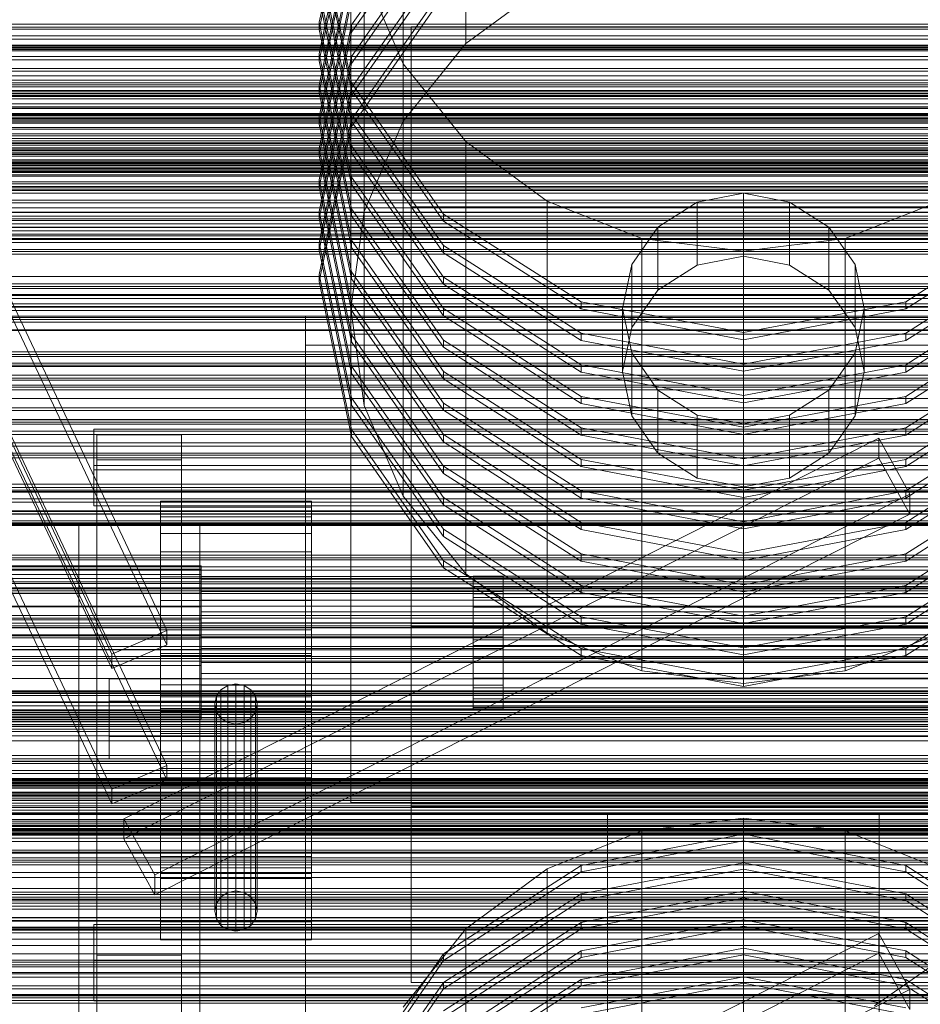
# Model space of a CAD drawing. Header units: millimetres. Extents: x -1970 to 61924, y -58230 to 6847.
# Tile 320 of 656: x 390 to 689, y -32870 to -32544. Entities that reach past the tile are written whole.
import ezdxf

# ---------------------------------------------------------------- set-up
doc = ezdxf.new("R2010")
doc.units = ezdxf.units.MM
for name, color, linetype, lineweight in [('frontal_C01', 7, 'Continuous', 0), ('frontal_C02', 7, 'Continuous', 0), ('frontal_C03', 7, 'Continuous', 0), ('frontal_C03-dry', 7, 'Continuous', 0), ('frontal_tolva', 7, 'Continuous', 0)]:
    doc.layers.add(name, color=color, linetype=linetype, lineweight=lineweight)

msp = doc.modelspace()

# ---------------------------------------------------------------- linework, layer by layer
at = {"layer": 'frontal_C01'}
for p, q in [((585, -32839.223), (585, -32806.87)), ((585, -32806.87), (675, -32806.87)), ((585, -32859.833), (585, -32806.87)), ((675, -32806.87), (675, -32839.223)), ((675, -32806.87), (675, -32859.833)), ((630, -32808.067), (596.354, -32812.332)), ((663.646, -32812.332), (630, -32808.067)), ((630, -32937.482), (630, -32808.067)), ((596.354, -32812.332), (565, -32824.838)), ((596.354, -32941.748), (596.354, -32812.332)), ((695, -32824.838), (663.646, -32812.332)), ((663.646, -32941.748), (663.646, -32812.332)), ((630, -32813.42), (576.271, -32823.711)), ((576.271, -32825.868), (630, -32815.577)), ((683.729, -32823.711), (630, -32813.42)), ((630, -32815.577), (630, -32813.42)), ((630, -32815.577), (683.729, -32825.868)), ((630, -32822.856), (576.271, -32833.148)), ((683.729, -32833.148), (630, -32822.856)), ((630, -32825.013), (630, -32822.856)), ((576.271, -32823.711), (530.722, -32853.019)), ((530.722, -32855.176), (576.271, -32825.868)), ((565, -32824.838), (538.076, -32844.733)), ((565, -32954.254), (565, -32824.838)), ((576.271, -32825.868), (576.271, -32823.711)), ((576.271, -32835.305), (630, -32825.013)), ((630, -32825.013), (683.729, -32835.305)), ((729.278, -32853.019), (683.729, -32823.711)), ((683.729, -32825.868), (683.729, -32823.711)), ((683.729, -32825.868), (729.278, -32855.176)), ((630, -32832.293), (576.271, -32842.584)), ((683.729, -32842.584), (630, -32832.293)), ((630, -32834.45), (630, -32832.293)), ((576.271, -32833.148), (530.722, -32862.456)), ((530.722, -32864.613), (576.271, -32835.305)), ((576.271, -32835.305), (576.271, -32833.148)), ((576.271, -32844.741), (630, -32834.45)), ((630, -32834.45), (683.729, -32844.741)), ((729.278, -32862.456), (683.729, -32833.148)), ((683.729, -32835.305), (683.729, -32833.148)), ((683.729, -32835.305), (729.278, -32864.613)), ((675, -32839.223), (585, -32839.223)), ((585, -32839.223), (585, -32892.187)), ((675, -32892.187), (675, -32839.223)), ((576.271, -32842.584), (530.722, -32871.892)), ((630, -32841.729), (576.271, -32852.021)), ((576.271, -32844.741), (576.271, -32842.584)), ((683.729, -32852.021), (630, -32841.729)), ((630, -32843.886), (630, -32841.729)), ((729.278, -32871.892), (683.729, -32842.584)), ((683.729, -32844.741), (683.729, -32842.584)), ((538.076, -32844.733), (517.417, -32870.66)), ((530.722, -32874.049), (576.271, -32844.741)), ((538.076, -32974.148), (538.076, -32844.733)), ((576.271, -32854.178), (630, -32843.886)), ((630, -32843.886), (683.729, -32854.178)), ((683.729, -32844.741), (729.278, -32874.049)), ((576.271, -32852.021), (530.722, -32881.329)), ((630, -32851.166), (576.271, -32861.458)), ((576.271, -32854.178), (576.271, -32852.021)), ((683.729, -32861.458), (630, -32851.166)), ((630, -32853.323), (630, -32851.166)), ((729.278, -32881.329), (683.729, -32852.021)), ((683.729, -32854.178), (683.729, -32852.021)), ((530.722, -32853.019), (500.287, -32896.881)), ((500.287, -32899.038), (530.722, -32855.176)), ((530.722, -32855.176), (530.722, -32853.019)), ((530.722, -32883.486), (576.271, -32854.178)), ((576.271, -32863.614), (630, -32853.323)), ((630, -32853.323), (683.729, -32863.614)), ((683.729, -32854.178), (729.278, -32883.486)), ((576.271, -32861.458), (530.722, -32890.765)), ((630, -32860.603), (576.271, -32870.894)), ((576.271, -32863.614), (576.271, -32861.458)), ((675, -32859.833), (585, -32859.833)), ((585, -32859.833), (585, -32892.187)), ((683.729, -32870.894), (630, -32860.603)), ((630, -32862.759), (630, -32860.603)), ((675, -32892.187), (675, -32859.833)), ((729.278, -32890.765), (683.729, -32861.458)), ((683.729, -32863.614), (683.729, -32861.458)), ((530.722, -32862.456), (500.287, -32906.318)), ((500.287, -32908.475), (530.722, -32864.613)), ((530.722, -32864.613), (530.722, -32862.456)), ((530.722, -32892.922), (576.271, -32863.614)), ((576.271, -32873.051), (630, -32862.759)), ((630, -32862.759), (683.729, -32873.051)), ((683.729, -32863.614), (729.278, -32892.922))]:
    msp.add_line(p, q, dxfattribs=at)
at = {"layer": 'frontal_C02'}
for p, q in [((538.076, -32551.681), (538.076, -32408.616)), ((517.417, -32577.381), (517.417, -32434.316)), ((299.114, -32450.056), (439.114, -32745.966)), ((439.114, -32750.735), (299.114, -32454.825)), ((420.886, -32753.824), (280.886, -32457.913)), ((420.886, -32758.593), (280.886, -32462.682)), ((504.43, -32607.309), (504.43, -32464.245)), ((500.287, -32493.359), (489.6, -32544.646)), ((299.114, -32494.763), (439.114, -32790.674)), ((489.6, -32547.031), (500.287, -32495.744)), ((500, -32639.427), (500, -32496.362)), ((439.114, -32795.443), (299.114, -32499.532)), ((420.886, -32798.531), (280.886, -32502.621)), ((530.722, -32502.04), (500.287, -32545.519)), ((500.287, -32503.791), (489.6, -32555.078)), ((489.6, -32557.462), (500.287, -32506.176)), ((500.287, -32547.903), (530.722, -32504.424)), ((420.886, -32803.3), (280.886, -32507.39)), ((489.6, -32513.351), (500.287, -32564.638)), ((530.722, -32512.472), (500.287, -32555.95)), ((500.287, -32514.223), (489.6, -32565.51)), ((500.287, -32567.022), (489.6, -32515.735)), ((489.6, -32567.894), (500.287, -32516.608)), ((500.287, -32558.335), (530.722, -32514.856)), ((530.722, -32522.903), (500.287, -32566.382)), ((489.6, -32523.783), (500.287, -32575.069)), ((500.287, -32524.655), (489.6, -32575.942)), ((500.287, -32577.454), (489.6, -32526.167)), ((500.287, -32568.767), (530.722, -32525.288)), ((489.6, -32578.326), (500.287, -32527.039)), ((504.43, -32528.479), (517.417, -32558.408)), ((504.43, -32671.544), (504.43, -32528.479)), ((538.076, -32551.681), (565, -32531.96)), ((489.6, -32534.214), (500.287, -32585.501)), ((500.287, -32535.087), (489.6, -32586.373)), ((530.722, -32533.335), (500.287, -32576.814)), ((500.287, -32579.198), (530.722, -32535.72)), ((500.287, -32587.886), (489.6, -32536.599)), ((489.6, -32588.758), (500.287, -32537.471)), ((489.6, -32544.646), (500.287, -32595.933)), ((489.6, -32547.031), (489.6, -32544.646)), ((500.287, -32545.519), (489.6, -32596.805)), ((500.287, -32547.903), (500.287, -32545.519)), ((520, -32605.725), (520, -32546.115)), ((520, -32546.115), (740, -32546.115)), ((520, -32744.661), (520, -32546.115)), ((500.287, -32598.317), (489.6, -32547.031)), ((489.6, -32599.19), (500.287, -32547.903)), ((517.417, -32577.381), (538.076, -32551.681)), ((489.6, -32555.078), (500.287, -32606.365)), ((489.6, -32557.462), (489.6, -32555.078)), ((500.287, -32555.95), (489.6, -32607.237)), ((500.287, -32608.749), (489.6, -32557.462)), ((489.6, -32609.622), (500.287, -32558.335)), ((500.287, -32558.335), (500.287, -32555.95)), ((517.417, -32558.408), (538.076, -32584.108)), ((517.417, -32701.472), (517.417, -32558.408)), ((489.6, -32565.51), (500.287, -32616.797)), ((489.6, -32567.894), (489.6, -32565.51)), ((500.287, -32564.638), (530.722, -32608.116)), ((500.287, -32567.022), (500.287, -32564.638)), ((500.287, -32566.382), (489.6, -32617.669)), ((500.287, -32619.181), (489.6, -32567.894)), ((489.6, -32620.053), (500.287, -32568.767)), ((500.287, -32568.767), (500.287, -32566.382)), ((530.722, -32610.501), (500.287, -32567.022)), ((500.287, -32575.069), (530.722, -32618.548)), ((500.287, -32577.454), (500.287, -32575.069)), ((489.6, -32575.942), (500.287, -32627.228)), ((489.6, -32578.326), (489.6, -32575.942)), ((500.287, -32576.814), (489.6, -32628.101)), ((500.287, -32629.613), (489.6, -32578.326)), ((500.287, -32579.198), (500.287, -32576.814)), ((530.722, -32620.933), (500.287, -32577.454)), ((504.43, -32607.309), (517.417, -32577.381)), ((489.6, -32630.485), (500.287, -32579.198)), ((538.076, -32584.108), (565, -32603.828)), ((538.076, -32727.173), (538.076, -32584.108)), ((489.6, -32586.373), (500.287, -32637.66)), ((489.6, -32588.758), (489.6, -32586.373)), ((500.287, -32585.501), (530.722, -32628.98)), ((500.287, -32587.886), (500.287, -32585.501)), ((530.722, -32631.364), (500.287, -32587.886)), ((500.287, -32640.045), (489.6, -32588.758)), ((489.6, -32596.805), (500.287, -32648.092)), ((489.6, -32599.19), (489.6, -32596.805)), ((500.287, -32595.933), (530.722, -32639.412)), ((500.287, -32598.317), (500.287, -32595.933)), ((500.287, -32650.476), (489.6, -32599.19)), ((530.722, -32641.796), (500.287, -32598.317)), ((630, -32601.245), (614.693, -32604.151)), ((645.307, -32604.151), (630, -32601.245)), ((630, -32622.108), (630, -32601.245)), ((565, -32603.828), (596.354, -32616.225)), ((565, -32746.893), (565, -32603.828)), ((614.693, -32604.151), (601.716, -32612.428)), ((614.693, -32625.015), (614.693, -32604.151)), ((658.284, -32612.428), (645.307, -32604.151)), ((645.307, -32625.015), (645.307, -32604.151)), ((663.646, -32616.225), (695, -32603.828)), ((489.6, -32607.237), (500.287, -32658.524)), ((489.6, -32609.622), (489.6, -32607.237)), ((500, -32639.427), (504.43, -32607.309)), ((500.287, -32606.365), (530.722, -32649.844)), ((500.287, -32608.749), (500.287, -32606.365)), ((740, -32605.725), (520, -32605.725)), ((520, -32605.725), (520, -32804.271)), ((500.287, -32660.908), (489.6, -32609.622)), ((530.722, -32652.228), (500.287, -32608.749)), ((530.722, -32608.116), (576.271, -32637.168)), ((530.722, -32610.501), (530.722, -32608.116)), ((576.271, -32639.552), (530.722, -32610.501)), ((683.729, -32637.168), (729.278, -32608.116)), ((729.278, -32610.501), (683.729, -32639.552)), ((500, -32769.479), (500, -32614.492)), ((500, -32614.492), (760, -32614.492)), ((500, -32647.902), (500, -32614.492)), ((601.716, -32612.428), (593.045, -32624.815)), ((601.716, -32633.292), (601.716, -32612.428)), ((666.955, -32624.815), (658.284, -32612.428)), ((658.284, -32633.292), (658.284, -32612.428)), ((489.6, -32617.669), (500.287, -32668.956)), ((489.6, -32620.053), (489.6, -32617.669)), ((500.287, -32616.797), (530.722, -32660.275)), ((500.287, -32619.181), (500.287, -32616.797)), ((596.354, -32616.225), (630, -32620.453)), ((596.354, -32759.29), (596.354, -32616.225)), ((630, -32620.453), (663.646, -32616.225)), ((663.646, -32759.29), (663.646, -32616.225)), ((500.287, -32671.34), (489.6, -32620.053)), ((530.722, -32662.66), (500.287, -32619.181)), ((530.722, -32618.548), (576.271, -32647.6)), ((530.722, -32620.933), (530.722, -32618.548)), ((576.271, -32649.984), (530.722, -32620.933)), ((630, -32763.518), (630, -32620.453)), ((683.729, -32647.6), (729.278, -32618.548)), ((729.278, -32620.933), (683.729, -32649.984)), ((614.693, -32625.015), (630, -32622.108)), ((630, -32622.108), (645.307, -32625.015)), ((500.287, -32627.228), (530.722, -32670.707)), ((500.287, -32629.613), (500.287, -32627.228)), ((593.045, -32624.815), (590, -32639.427)), ((593.045, -32645.679), (593.045, -32624.815)), ((601.716, -32633.292), (614.693, -32625.015)), ((645.307, -32625.015), (658.284, -32633.292)), ((670, -32639.427), (666.955, -32624.815)), ((666.955, -32645.679), (666.955, -32624.815)), ((489.6, -32628.101), (500.287, -32679.387)), ((489.6, -32630.485), (489.6, -32628.101)), ((500.287, -32681.772), (489.6, -32630.485)), ((530.722, -32673.092), (500.287, -32629.613)), ((530.722, -32628.98), (576.271, -32658.032)), ((530.722, -32631.364), (530.722, -32628.98)), ((683.729, -32658.032), (729.278, -32628.98)), ((576.271, -32660.416), (530.722, -32631.364)), ((593.045, -32645.679), (601.716, -32633.292)), ((658.284, -32633.292), (666.955, -32645.679)), ((729.278, -32631.364), (683.729, -32660.416)), ((576.271, -32637.168), (630, -32647.37)), ((576.271, -32639.552), (576.271, -32637.168)), ((630, -32647.37), (683.729, -32637.168)), ((683.729, -32639.552), (683.729, -32637.168)), ((504.43, -32671.544), (500, -32639.427)), ((500.287, -32637.66), (530.722, -32681.139)), ((500.287, -32640.045), (500.287, -32637.66)), ((530.722, -32683.523), (500.287, -32640.045)), ((530.722, -32639.412), (576.271, -32668.463)), ((530.722, -32641.796), (530.722, -32639.412)), ((630, -32649.754), (576.271, -32639.552)), ((590, -32639.427), (593.045, -32654.038)), ((590, -32660.29), (590, -32639.427)), ((683.729, -32639.552), (630, -32649.754)), ((666.955, -32654.038), (670, -32639.427)), ((670, -32639.427), (670, -32660.29)), ((683.729, -32668.463), (729.278, -32639.412)), ((485, -32868.46), (485, -32641.941)), ((485, -32641.941), (775, -32641.941)), ((485, -32651.486), (485, -32641.941)), ((576.271, -32670.848), (530.722, -32641.796)), ((729.278, -32641.796), (683.729, -32670.848)), ((590, -32660.29), (593.045, -32645.679)), ((666.955, -32645.679), (670, -32660.29)), ((760, -32647.902), (500, -32647.902)), ((500, -32647.902), (500, -32802.888)), ((500.287, -32648.092), (530.722, -32691.571)), ((500.287, -32650.476), (500.287, -32648.092)), ((530.722, -32649.844), (576.271, -32678.895)), ((530.722, -32652.228), (530.722, -32649.844)), ((576.271, -32647.6), (630, -32657.801)), ((576.271, -32649.984), (576.271, -32647.6)), ((630, -32660.186), (576.271, -32649.984)), ((630, -32649.754), (630, -32647.37)), ((630, -32657.801), (683.729, -32647.6)), ((683.729, -32649.984), (630, -32660.186)), ((683.729, -32649.984), (683.729, -32647.6)), ((683.729, -32678.895), (729.278, -32649.844)), ((775, -32651.486), (485, -32651.486)), ((485, -32651.486), (485, -32878.005)), ((530.722, -32693.955), (500.287, -32650.476)), ((576.271, -32681.28), (530.722, -32652.228)), ((729.278, -32652.228), (683.729, -32681.28)), ((593.045, -32654.038), (601.716, -32666.425)), ((593.045, -32674.902), (593.045, -32654.038)), ((658.284, -32666.425), (666.955, -32654.038)), ((666.955, -32674.902), (666.955, -32654.038)), ((500.287, -32658.524), (530.722, -32702.003)), ((500.287, -32660.908), (500.287, -32658.524)), ((576.271, -32658.032), (630, -32668.233)), ((576.271, -32660.416), (576.271, -32658.032)), ((630, -32660.186), (630, -32657.801)), ((630, -32668.233), (683.729, -32658.032)), ((683.729, -32660.416), (683.729, -32658.032)), ((530.722, -32704.387), (500.287, -32660.908)), ((530.722, -32660.275), (576.271, -32689.327)), ((530.722, -32662.66), (530.722, -32660.275)), ((576.271, -32691.712), (530.722, -32662.66)), ((630, -32670.618), (576.271, -32660.416)), ((593.045, -32674.902), (590, -32660.29)), ((683.729, -32660.416), (630, -32670.618)), ((670, -32660.29), (666.955, -32674.902)), ((683.729, -32689.327), (729.278, -32660.275)), ((729.278, -32662.66), (683.729, -32691.712)), ((601.716, -32666.425), (614.693, -32674.702)), ((601.716, -32687.289), (601.716, -32666.425)), ((645.307, -32674.702), (658.284, -32666.425)), ((658.284, -32687.289), (658.284, -32666.425)), ((500.287, -32668.956), (530.722, -32712.434)), ((500.287, -32671.34), (500.287, -32668.956)), ((576.271, -32668.463), (630, -32678.665)), ((576.271, -32670.848), (576.271, -32668.463)), ((630, -32670.618), (630, -32668.233)), ((630, -32678.665), (683.729, -32668.463)), ((683.729, -32670.848), (683.729, -32668.463)), ((530.722, -32714.819), (500.287, -32671.34)), ((517.417, -32701.472), (504.43, -32671.544)), ((530.722, -32670.707), (576.271, -32699.759)), ((530.722, -32673.092), (530.722, -32670.707)), ((576.271, -32702.143), (530.722, -32673.092)), ((630, -32681.049), (576.271, -32670.848)), ((683.729, -32670.848), (630, -32681.049)), ((683.729, -32699.759), (729.278, -32670.707)), ((729.278, -32673.092), (683.729, -32702.143)), ((601.716, -32687.289), (593.045, -32674.902)), ((614.693, -32674.702), (630, -32677.609)), ((614.693, -32695.566), (614.693, -32674.702)), ((630, -32677.609), (645.307, -32674.702)), ((645.307, -32695.566), (645.307, -32674.702)), ((666.955, -32674.902), (658.284, -32687.289)), ((415, -32691.304), (415, -32679.382)), ((415, -32679.382), (760, -32679.382)), ((415, -32692.746), (415, -32679.382)), ((500.287, -32679.387), (530.722, -32722.866)), ((500.287, -32681.772), (500.287, -32679.387)), ((576.271, -32678.895), (630, -32689.097)), ((576.271, -32681.28), (576.271, -32678.895)), ((630, -32698.472), (630, -32677.609)), ((630, -32681.049), (630, -32678.665)), ((630, -32689.097), (683.729, -32678.895)), ((683.729, -32681.28), (683.729, -32678.895)), ((416, -32689.516), (416, -32681.17)), ((416, -32681.17), (444, -32681.17)), ((416, -32895.944), (416, -32681.17)), ((424.864, -32808.325), (674.864, -32682.325)), ((444, -32681.17), (444, -32689.516)), ((444, -32681.17), (444, -32895.944)), ((530.722, -32725.251), (500.287, -32681.772)), ((530.722, -32681.139), (576.271, -32710.191)), ((530.722, -32683.523), (530.722, -32681.139)), ((630, -32691.481), (576.271, -32681.28)), ((683.729, -32681.28), (630, -32691.481)), ((674.864, -32688.882), (674.864, -32682.325)), ((674.864, -32682.325), (685.136, -32700.895)), ((683.729, -32710.191), (729.278, -32681.139)), ((576.271, -32712.575), (530.722, -32683.523)), ((729.278, -32683.523), (683.729, -32712.575)), ((444, -32689.516), (416, -32689.516)), ((416, -32689.516), (416, -32904.29)), ((674.864, -32688.882), (424.864, -32814.883)), ((444, -32904.29), (444, -32689.516)), ((576.271, -32689.327), (630, -32699.529)), ((576.271, -32691.712), (576.271, -32689.327)), ((614.693, -32695.566), (601.716, -32687.289)), ((630, -32691.481), (630, -32689.097)), ((630, -32699.529), (683.729, -32689.327)), ((658.284, -32687.289), (645.307, -32695.566)), ((685.136, -32707.452), (674.864, -32688.882)), ((683.729, -32691.712), (683.729, -32689.327)), ((760, -32691.304), (415, -32691.304)), ((415, -32691.304), (415, -32704.668)), ((760, -32692.746), (415, -32692.746)), ((415, -32692.746), (415, -32704.668)), ((530.722, -32691.571), (576.271, -32720.623)), ((530.722, -32693.955), (530.722, -32691.571)), ((630, -32701.913), (576.271, -32691.712)), ((683.729, -32691.712), (630, -32701.913)), ((683.729, -32720.623), (729.278, -32691.571)), ((576.271, -32723.007), (530.722, -32693.955)), ((630, -32698.472), (614.693, -32695.566)), ((645.307, -32695.566), (630, -32698.472)), ((729.278, -32693.955), (683.729, -32723.007)), ((435.136, -32826.896), (685.136, -32700.895)), ((538.076, -32727.173), (517.417, -32701.472)), ((530.722, -32702.003), (576.271, -32731.054)), ((530.722, -32704.387), (530.722, -32702.003)), ((576.271, -32699.759), (630, -32709.96)), ((576.271, -32702.143), (576.271, -32699.759)), ((630, -32712.345), (576.271, -32702.143)), ((630, -32701.913), (630, -32699.529)), ((630, -32709.96), (683.729, -32699.759)), ((683.729, -32702.143), (630, -32712.345)), ((683.729, -32702.143), (683.729, -32699.759)), ((683.729, -32731.054), (729.278, -32702.003)), ((685.136, -32700.895), (685.136, -32707.452)), ((415, -32704.668), (760, -32704.668)), ((437, -32708.371), (437, -32703.19)), ((437, -32703.19), (437, -32705.136)), ((487, -32703.19), (437, -32703.19)), ((437, -32705.136), (437, -32713.912)), ((487, -32705.136), (437, -32705.136)), ((487, -32705.136), (487, -32703.19)), ((487, -32703.19), (487, -32708.371)), ((487, -32713.912), (487, -32705.136)), ((576.271, -32733.439), (530.722, -32704.387)), ((729.278, -32704.387), (683.729, -32733.439)), ((435.136, -32833.453), (685.136, -32707.452)), ((437, -32719.889), (437, -32708.371)), ((487, -32708.371), (437, -32708.371)), ((487, -32708.371), (487, -32719.889)), ((450, -32710.669), (410, -32710.669)), ((410, -32710.669), (410, -32748.851)), ((410, -32870.127), (410, -32710.669)), ((450, -32748.851), (450, -32710.669)), ((450, -32710.669), (450, -32870.127)), ((576.271, -32710.191), (630, -32720.392)), ((576.271, -32712.575), (576.271, -32710.191)), ((630, -32712.345), (630, -32709.96)), ((630, -32720.392), (683.729, -32710.191)), ((683.729, -32712.575), (683.729, -32710.191)), ((437, -32713.912), (437, -32728.182)), ((487, -32713.912), (437, -32713.912)), ((487, -32728.182), (487, -32713.912)), ((530.722, -32712.434), (576.271, -32741.486)), ((530.722, -32714.819), (530.722, -32712.434)), ((576.271, -32743.871), (530.722, -32714.819)), ((630, -32722.777), (576.271, -32712.575)), ((683.729, -32712.575), (630, -32722.777)), ((683.729, -32741.486), (729.278, -32712.434)), ((729.278, -32714.819), (683.729, -32743.871)), ((437, -32735.992), (437, -32719.889)), ((487, -32719.889), (437, -32719.889)), ((487, -32719.889), (487, -32735.992)), ((576.271, -32720.623), (630, -32730.824)), ((576.271, -32723.007), (576.271, -32720.623)), ((630, -32722.777), (630, -32720.392)), ((630, -32730.824), (683.729, -32720.623)), ((683.729, -32723.007), (683.729, -32720.623)), ((450.5, -32724.603), (342.5, -32724.603)), ((450.5, -32725.659), (450.5, -32724.603)), ((450.5, -32724.603), (450.5, -32727.414)), ((530.722, -32722.866), (576.271, -32751.918)), ((530.722, -32725.251), (530.722, -32722.866)), ((576.271, -32754.302), (530.722, -32725.251)), ((630, -32733.208), (576.271, -32723.007)), ((683.729, -32723.007), (630, -32733.208)), ((683.729, -32751.918), (729.278, -32722.866)), ((729.278, -32725.251), (683.729, -32754.302)), ((450.5, -32725.659), (342.5, -32725.659)), ((450.5, -32727.414), (342.5, -32727.414)), ((437, -32728.182), (437, -32745.773)), ((487, -32728.182), (437, -32728.182)), ((450.5, -32730.42), (450.5, -32725.659)), ((450.5, -32727.414), (450.5, -32733.663)), ((450.5, -32730.514), (450.5, -32728.089)), ((450.5, -32728.089), (450.5, -32729)), ((550.5, -32728.089), (450.5, -32728.089)), ((487, -32745.773), (487, -32728.182)), ((565, -32746.893), (538.076, -32727.173)), ((540.5, -32729), (540.5, -32728.018)), ((540.5, -32728.018), (540.5, -32728.535)), ((540.5, -32728.018), (815, -32728.018)), ((540.5, -32728.535), (540.5, -32730.514)), ((540.5, -32728.535), (815, -32728.535)), ((550.5, -32729), (550.5, -32728.089)), ((550.5, -32728.089), (550.5, -32730.514)), ((450.5, -32730.42), (342.5, -32730.42)), ((450.5, -32729), (450.5, -32733.108)), ((550.5, -32729), (450.5, -32729)), ((450.5, -32738.163), (450.5, -32730.42)), ((450.5, -32735.906), (450.5, -32730.514)), ((550.5, -32730.514), (450.5, -32730.514)), ((540.5, -32731.413), (540.5, -32729)), ((540.5, -32729), (815, -32729)), ((540.5, -32730.514), (540.5, -32733.821)), ((540.5, -32730.514), (815, -32730.514)), ((540.5, -32735.092), (540.5, -32731.413)), ((540.5, -32731.413), (815, -32731.413)), ((550.5, -32733.108), (550.5, -32729)), ((550.5, -32730.514), (550.5, -32735.906)), ((576.271, -32731.054), (630, -32741.256)), ((576.271, -32733.439), (576.271, -32731.054)), ((630, -32733.208), (630, -32730.824)), ((630, -32741.256), (683.729, -32731.054)), ((683.729, -32733.439), (683.729, -32731.054)), ((450.5, -32733.663), (342.5, -32733.663)), ((450.5, -32733.108), (450.5, -32739.787)), ((550.5, -32733.108), (450.5, -32733.108)), ((450.5, -32733.663), (450.5, -32742.4)), ((540.5, -32733.821), (540.5, -32738.231)), ((540.5, -32733.821), (815, -32733.821)), ((540.5, -32739.787), (540.5, -32735.092)), ((540.5, -32735.092), (815, -32735.092)), ((550.5, -32739.787), (550.5, -32733.108)), ((630, -32743.64), (576.271, -32733.439)), ((683.729, -32733.439), (630, -32743.64)), ((450.5, -32738.163), (342.5, -32738.163)), ((437, -32754.227), (437, -32735.992)), ((437, -32735.992), (487, -32735.992)), ((450.5, -32743.443), (450.5, -32735.906)), ((550.5, -32735.906), (450.5, -32735.906)), ((450.5, -32747.707), (450.5, -32738.163)), ((487, -32735.992), (487, -32754.227)), ((540.5, -32738.231), (540.5, -32743.443)), ((540.5, -32738.231), (815, -32738.231)), ((550.5, -32735.906), (550.5, -32743.443)), ((450.5, -32739.787), (450.5, -32748.022)), ((550.5, -32739.787), (450.5, -32739.787)), ((540.5, -32745.179), (540.5, -32739.787)), ((540.5, -32739.787), (815, -32739.787)), ((550.5, -32748.022), (550.5, -32739.787)), ((576.271, -32741.486), (630, -32751.688)), ((576.271, -32743.871), (576.271, -32741.486)), ((630, -32743.64), (630, -32741.256)), ((630, -32751.688), (683.729, -32741.486)), ((683.729, -32743.871), (683.729, -32741.486)), ((342.5, -32742.4), (450.5, -32742.4)), ((450.5, -32742.4), (450.5, -32752.293)), ((450.5, -32751.978), (450.5, -32743.443)), ((450.5, -32743.443), (550.5, -32743.443)), ((520, -32803.317), (520, -32743.706)), ((520, -32743.706), (740, -32743.706)), ((520, -32802.888), (520, -32743.706)), ((740, -32744.661), (520, -32744.661)), ((520, -32744.661), (520, -32804.271)), ((540.5, -32743.443), (540.5, -32749.102)), ((815, -32743.443), (540.5, -32743.443)), ((550.5, -32743.443), (550.5, -32751.978)), ((630, -32754.072), (576.271, -32743.871)), ((683.729, -32743.871), (630, -32754.072)), ((450.5, -32747.707), (342.5, -32747.707)), ((439.114, -32745.966), (420.886, -32753.824)), ((437, -32745.773), (437, -32764.008)), ((487, -32745.773), (437, -32745.773)), ((439.114, -32750.735), (439.114, -32745.966)), ((450.5, -32757.6), (450.5, -32747.707)), ((450.5, -32748.022), (450.5, -32756.557)), ((550.5, -32748.022), (450.5, -32748.022)), ((487, -32764.008), (487, -32745.773)), ((540.5, -32750.898), (540.5, -32745.179)), ((540.5, -32745.179), (815, -32745.179)), ((550.5, -32756.557), (550.5, -32748.022)), ((596.354, -32759.29), (565, -32746.893)), ((695, -32746.893), (663.646, -32759.29)), ((410, -32748.851), (450, -32748.851)), ((410, -32908.309), (410, -32748.851)), ((420.886, -32758.593), (439.114, -32750.735)), ((450, -32908.309), (450, -32748.851)), ((540.5, -32749.102), (540.5, -32754.821)), ((540.5, -32749.102), (815, -32749.102)), ((540.5, -32756.557), (540.5, -32750.898)), ((540.5, -32750.898), (815, -32750.898)), ((450.5, -32752.293), (342.5, -32752.293)), ((420.886, -32753.824), (420.886, -32758.593)), ((437, -32828.117), (437, -32753.604)), ((437, -32753.604), (487, -32753.604)), ((437, -32767.922), (437, -32753.604)), ((437, -32771.818), (437, -32754.227)), ((487, -32754.227), (437, -32754.227)), ((450.5, -32760.213), (450.5, -32751.978)), ((550.5, -32751.978), (450.5, -32751.978)), ((450.5, -32752.293), (450.5, -32761.837)), ((487, -32753.604), (487, -32828.117)), ((487, -32753.604), (487, -32767.922)), ((487, -32754.227), (487, -32771.818)), ((550.5, -32751.978), (550.5, -32760.213)), ((576.271, -32751.918), (630, -32762.119)), ((576.271, -32754.302), (576.271, -32751.918)), ((630, -32764.504), (576.271, -32754.302)), ((630, -32754.072), (630, -32751.688)), ((630, -32762.119), (683.729, -32751.918)), ((683.729, -32754.302), (630, -32764.504)), ((683.729, -32754.302), (683.729, -32751.918)), ((450.5, -32757.6), (342.5, -32757.6)), ((450.5, -32756.557), (450.5, -32764.094)), ((550.5, -32756.557), (450.5, -32756.557)), ((450.5, -32766.337), (450.5, -32757.6)), ((540.5, -32754.821), (540.5, -32760.213)), ((540.5, -32754.821), (815, -32754.821)), ((540.5, -32761.769), (540.5, -32756.557)), ((540.5, -32756.557), (815, -32756.557)), ((550.5, -32764.094), (550.5, -32756.557)), ((450.5, -32766.892), (450.5, -32760.213)), ((550.5, -32760.213), (450.5, -32760.213)), ((540.5, -32760.213), (540.5, -32764.908)), ((540.5, -32760.213), (815, -32760.213)), ((550.5, -32760.213), (550.5, -32766.892)), ((630, -32763.518), (596.354, -32759.29)), ((663.646, -32759.29), (630, -32763.518)), ((450.5, -32761.837), (342.5, -32761.837)), ((420, -32769.393), (420, -32761.942)), ((420, -32761.942), (823, -32761.942)), ((420, -32781.033), (420, -32761.942)), ((437, -32764.008), (437, -32780.111)), ((487, -32764.008), (437, -32764.008)), ((450.5, -32761.837), (450.5, -32769.58)), ((450.5, -32764.094), (450.5, -32769.486)), ((550.5, -32764.094), (450.5, -32764.094)), ((459.321, -32764.126), (457.05, -32765.574)), ((462, -32763.617), (459.321, -32764.126)), ((459.321, -32832.678), (459.321, -32764.126)), ((464.679, -32764.126), (462, -32763.617)), ((462, -32832.169), (462, -32763.617)), ((466.95, -32765.574), (464.679, -32764.126)), ((464.679, -32832.678), (464.679, -32764.126)), ((487, -32780.111), (487, -32764.008)), ((540.5, -32766.179), (540.5, -32761.769)), ((540.5, -32761.769), (815, -32761.769)), ((550.5, -32769.486), (550.5, -32764.094)), ((630, -32764.504), (630, -32762.119)), ((450.5, -32766.337), (342.5, -32766.337)), ((437, -32820.734), (437, -32767.085)), ((437, -32767.085), (487, -32767.085)), ((437, -32772.812), (437, -32767.085)), ((450.5, -32772.586), (450.5, -32766.337)), ((450.5, -32771), (450.5, -32766.892)), ((550.5, -32766.892), (450.5, -32766.892)), ((455.533, -32767.742), (455, -32770.299)), ((457.05, -32765.574), (455.533, -32767.742)), ((455.533, -32836.294), (455.533, -32767.742)), ((457.05, -32834.126), (457.05, -32765.574)), ((468.467, -32767.742), (466.95, -32765.574)), ((466.95, -32834.126), (466.95, -32765.574)), ((469, -32770.299), (468.467, -32767.742)), ((468.467, -32836.294), (468.467, -32767.742)), ((487, -32767.085), (487, -32820.734)), ((487, -32767.085), (487, -32772.812)), ((540.5, -32764.908), (540.5, -32768.587)), ((540.5, -32764.908), (815, -32764.908)), ((540.5, -32769.486), (540.5, -32766.179)), ((540.5, -32766.179), (815, -32766.179)), ((550.5, -32766.892), (550.5, -32771)), ((450.5, -32769.58), (342.5, -32769.58)), ((823, -32769.393), (420, -32769.393)), ((420, -32769.393), (420, -32788.484)), ((487, -32767.922), (437, -32767.922)), ((437, -32767.922), (437, -32842.435)), ((437, -32824.552), (437, -32770.903)), ((437, -32770.903), (487, -32770.903)), ((437, -32794.767), (437, -32770.903)), ((450.5, -32769.486), (450.5, -32771.911)), ((550.5, -32769.486), (450.5, -32769.486)), ((450.5, -32769.58), (450.5, -32774.341)), ((450.5, -32771.911), (450.5, -32771)), ((550.5, -32771), (450.5, -32771)), ((455, -32770.299), (455.533, -32772.856)), ((455, -32838.851), (455, -32770.299)), ((468.467, -32772.856), (469, -32770.299)), ((469, -32770.299), (469, -32838.851)), ((487, -32842.435), (487, -32767.922)), ((487, -32770.903), (487, -32824.552)), ((487, -32770.903), (487, -32794.767)), ((760, -32769.479), (500, -32769.479)), ((500, -32769.479), (500, -32802.888)), ((540.5, -32768.587), (540.5, -32771)), ((540.5, -32768.587), (815, -32768.587)), ((540.5, -32771.465), (540.5, -32769.486)), ((540.5, -32769.486), (815, -32769.486)), ((540.5, -32771), (540.5, -32771.982)), ((540.5, -32771), (815, -32771)), ((550.5, -32771.911), (550.5, -32769.486)), ((550.5, -32771), (550.5, -32771.911)), ((450.5, -32772.586), (342.5, -32772.586)), ((437, -32786.088), (437, -32771.818)), ((487, -32771.818), (437, -32771.818)), ((487, -32772.812), (437, -32772.812)), ((437, -32772.812), (437, -32826.461)), ((550.5, -32771.911), (450.5, -32771.911)), ((450.5, -32775.397), (450.5, -32772.586)), ((455.533, -32772.856), (457.05, -32775.024)), ((455.533, -32841.408), (455.533, -32772.856)), ((466.95, -32775.024), (468.467, -32772.856)), ((468.467, -32841.408), (468.467, -32772.856)), ((487, -32771.818), (487, -32786.088)), ((487, -32826.461), (487, -32772.812)), ((540.5, -32771.982), (540.5, -32771.465)), ((540.5, -32771.465), (815, -32771.465)), ((540.5, -32771.982), (815, -32771.982)), ((450.5, -32774.341), (342.5, -32774.341)), ((450.5, -32775.397), (342.5, -32775.397)), ((450.5, -32774.341), (450.5, -32775.397)), ((457.05, -32775.024), (459.321, -32776.472)), ((457.05, -32843.576), (457.05, -32775.024)), ((459.321, -32776.472), (462, -32776.981)), ((459.321, -32845.024), (459.321, -32776.472)), ((462, -32776.981), (464.679, -32776.472)), ((462, -32845.533), (462, -32776.981)), ((464.679, -32776.472), (466.95, -32775.024)), ((464.679, -32845.024), (464.679, -32776.472)), ((466.95, -32843.576), (466.95, -32775.024)), ((437, -32780.111), (437, -32791.629)), ((487, -32780.111), (437, -32780.111)), ((487, -32791.629), (487, -32780.111)), ((823, -32781.033), (420, -32781.033)), ((420, -32781.033), (420, -32788.484)), ((437, -32794.864), (437, -32786.088)), ((487, -32786.088), (437, -32786.088)), ((487, -32786.088), (487, -32794.864)), ((420, -32788.484), (823, -32788.484)), ((439.114, -32790.674), (420.886, -32798.531)), ((437, -32791.629), (437, -32796.81)), ((487, -32791.629), (437, -32791.629)), ((439.114, -32795.443), (439.114, -32790.674)), ((487, -32796.81), (487, -32791.629)), ((420.886, -32803.3), (439.114, -32795.443)), ((487, -32794.767), (437, -32794.767)), ((437, -32794.767), (437, -32848.416)), ((437, -32796.81), (437, -32794.864)), ((487, -32794.864), (437, -32794.864)), ((487, -32796.81), (437, -32796.81)), ((487, -32848.416), (487, -32794.767)), ((487, -32794.864), (487, -32796.81)), ((420.886, -32798.531), (420.886, -32803.3)), ((500, -32802.888), (760, -32802.888)), ((740, -32802.888), (520, -32802.888)), ((520, -32802.888), (520, -32862.499)), ((740, -32803.317), (520, -32803.317)), ((520, -32803.317), (520, -32862.499)), ((520, -32804.271), (740, -32804.271)), ((435.136, -32826.896), (424.864, -32808.325)), ((424.864, -32808.325), (424.864, -32814.883)), ((424.864, -32814.883), (435.136, -32833.453)), ((487, -32820.734), (437, -32820.734)), ((437, -32820.734), (437, -32826.461)), ((487, -32826.461), (487, -32820.734)), ((487, -32824.552), (437, -32824.552)), ((437, -32824.552), (437, -32848.416)), ((487, -32848.416), (487, -32824.552)), ((435.136, -32833.453), (435.136, -32826.896)), ((437, -32826.461), (487, -32826.461)), ((487, -32828.117), (437, -32828.117)), ((437, -32828.117), (437, -32842.435)), ((487, -32842.435), (487, -32828.117)), ((457.05, -32834.126), (459.321, -32832.678)), ((459.321, -32832.678), (462, -32832.169)), ((462, -32832.169), (464.679, -32832.678)), ((464.679, -32832.678), (466.95, -32834.126)), ((455.533, -32836.294), (457.05, -32834.126)), ((466.95, -32834.126), (468.467, -32836.294)), ((455, -32838.851), (455.533, -32836.294)), ((455.533, -32841.408), (455, -32838.851)), ((468.467, -32836.294), (469, -32838.851)), ((469, -32838.851), (468.467, -32841.408)), ((437, -32842.435), (487, -32842.435)), ((457.05, -32843.576), (455.533, -32841.408)), ((468.467, -32841.408), (466.95, -32843.576)), ((415, -32855.233), (415, -32843.31)), ((415, -32843.31), (760, -32843.31)), ((415, -32856.674), (415, -32843.31)), ((416, -32853.444), (416, -32845.099)), ((416, -32845.099), (444, -32845.099)), ((416, -33059.872), (416, -32845.099)), ((444, -32845.099), (444, -32853.444)), ((444, -32845.099), (444, -33059.872)), ((459.321, -32845.024), (457.05, -32843.576)), ((462, -32845.533), (459.321, -32845.024)), ((464.679, -32845.024), (462, -32845.533)), ((466.95, -32843.576), (464.679, -32845.024)), ((424.864, -32972.254), (674.864, -32846.253)), ((437, -32848.416), (487, -32848.416)), ((674.864, -32852.81), (674.864, -32846.253)), ((674.864, -32846.253), (685.136, -32864.824)), ((760, -32855.233), (415, -32855.233)), ((415, -32855.233), (415, -32868.596)), ((444, -32853.444), (416, -32853.444)), ((416, -32853.444), (416, -33068.218)), ((674.864, -32852.81), (424.864, -32978.811)), ((444, -33068.218), (444, -32853.444)), ((685.136, -32871.381), (674.864, -32852.81)), ((760, -32856.674), (415, -32856.674)), ((415, -32856.674), (415, -32868.596)), ((435.136, -32990.824), (685.136, -32864.824)), ((520, -32862.499), (740, -32862.499)), ((685.136, -32864.824), (685.136, -32871.381)), ((415, -32868.596), (760, -32868.596)), ((775, -32868.46), (485, -32868.46)), ((485, -32868.46), (485, -32878.005))]:
    msp.add_line(p, q, dxfattribs=at)
at = {"layer": 'frontal_C03'}
for p, q in [((1250, -32545.24), (-1250, -32545.24)), ((-1250, -32546.297), (1250, -32546.297)), ((1250, -32546.913), (-1250, -32546.913)), ((1250, -32549.149), (-1250, -32549.149)), ((1250, -32550.207), (-1250, -32550.207)), ((-1250, -32552.223), (1250, -32552.223)), ((1250, -32552.514), (-1250, -32552.514)), ((1250, -32553.025), (-1250, -32553.025)), ((1250, -32553.167), (-1250, -32553.167)), ((-1250, -32553.605), (1250, -32553.605)), ((1250, -32554.049), (-1250, -32554.049)), ((-1250, -32555.943), (1250, -32555.943)), ((-1250, -32557.072), (1250, -32557.072)), ((-1250, -32560.791), (1250, -32560.791)), ((-1250, -32562.388), (1250, -32562.388)), ((1250, -32563.855), (-1250, -32563.855)), ((1250, -32564.737), (-1250, -32564.737)), ((1250, -32565.39), (-1250, -32565.39)), ((-1250, -32567.235), (1250, -32567.235)), ((1250, -32567.697), (-1250, -32567.697)), ((1250, -32568.172), (-1250, -32568.172)), ((-1250, -32568.755), (1250, -32568.755)), ((-1250, -32569.191), (1250, -32569.191)), ((1250, -32571.607), (-1250, -32571.607)), ((-1268, -32575.209), (1268, -32575.209)), ((-1268, -32575.433), (1268, -32575.433)), ((1250, -32572.664), (-1250, -32572.664)), ((1250, -32573.162), (-1250, -32573.162)), ((-1250, -32574.835), (1250, -32574.835)), ((1250, -32574.972), (-1250, -32574.972)), ((-1268, -32575.597), (1268, -32575.597)), ((-1268, -32576.255), (1268, -32576.255)), ((-1268, -32576.572), (1268, -32576.572)), ((-1268, -32577.619), (1268, -32577.619)), ((-1268, -32578.068), (1268, -32578.068)), ((1250, -32575.625), (-1250, -32575.625)), ((1250, -32576.506), (-1250, -32576.506)), ((1250, -32577.017), (-1250, -32577.017)), ((-1268, -32579.431), (1268, -32579.431)), ((-1268, -32579.981), (1268, -32579.981)), ((-1268, -32581.568), (1268, -32581.568)), ((1268, -32582.182), (-1268, -32582.182)), ((-1268, -32583.886), (1268, -32583.886)), ((-1268, -32584.521), (1268, -32584.521)), ((-1250, -32583.074), (1250, -32583.074)), ((1250, -32584.784), (-1250, -32584.784)), ((-1268, -32586.224), (1268, -32586.224)), ((-1268, -32586.838), (1268, -32586.838)), ((-1268, -32588.425), (1268, -32588.425)), ((-1250, -32585.332), (1250, -32585.332)), ((1250, -32586.313), (-1250, -32586.313)), ((1250, -32587.194), (-1250, -32587.194)), ((1250, -32587.848), (-1250, -32587.848)), ((1250, -32588.313), (-1250, -32588.313)), ((-1268, -32588.975), (1268, -32588.975)), ((-1268, -32590.339), (1268, -32590.339)), ((-1268, -32590.788), (1268, -32590.788)), ((1250, -32590.155), (-1250, -32590.155)), ((-1250, -32591.212), (1250, -32591.212)), ((-1250, -32591.389), (1250, -32591.389)), ((-1268, -32591.834), (1268, -32591.834)), ((-1268, -32592.151), (1268, -32592.151)), ((-1268, -32592.809), (1268, -32592.809)), ((-1268, -32592.973), (1268, -32592.973)), ((-1268, -32593.197), (1268, -32593.197)), ((-1250, -32593.571), (1250, -32593.571)), ((1250, -32594.065), (-1250, -32594.065)), ((1250, -32595.122), (-1250, -32595.122)), ((1250, -32595.619), (-1250, -32595.619)), ((1250, -32597.429), (-1250, -32597.429)), ((1250, -32597.446), (-1250, -32597.446)), ((1250, -32598.083), (-1250, -32598.083)), ((1250, -32598.964), (-1250, -32598.964)), ((-1250, -32599.215), (1250, -32599.215)), ((1250, -32599.938), (-1250, -32599.938)), ((-1250, -32601.171), (1250, -32601.171)), ((-1250, -32606.018), (1250, -32606.018)), ((-1250, -32607.615), (1250, -32607.615)), ((1250, -32608.77), (-1250, -32608.77)), ((1250, -32609.652), (-1250, -32609.652)), ((1250, -32610.305), (-1250, -32610.305)), ((-1250, -32611.334), (1250, -32611.334)), ((-1250, -32612.463), (1250, -32612.463)), ((1250, -32612.613), (-1250, -32612.613)), ((-1250, -32613.67), (1250, -32613.67)), ((-1250, -32614.801), (1250, -32614.801)), ((-1250, -32615.386), (1250, -32615.386)), ((-1250, -32616.183), (1250, -32616.183)), ((1250, -32616.522), (-1250, -32616.522)), ((1250, -32617.579), (-1250, -32617.579)), ((1250, -32619.887), (-1250, -32619.887)), ((1250, -32620.54), (-1250, -32620.54)), ((1250, -32621.422), (-1250, -32621.422)), ((1250, -32631.228), (-1250, -32631.228)), ((1250, -32632.109), (-1250, -32632.109)), ((1250, -32632.763), (-1250, -32632.763)), ((-1500, -32635.017), (1500, -32635.017)), ((1250, -32635.07), (-1250, -32635.07)), ((-1250, -32636.128), (1250, -32636.128)), ((1250, -32638.98), (-1250, -32638.98)), ((1250, -32640.037), (-1250, -32640.037)), ((1250, -32642.345), (-1250, -32642.345)), ((1250, -32642.998), (-1250, -32642.998)), ((1250, -32643.879), (-1250, -32643.879)), ((1500, -32646.426), (-1500, -32646.426)), ((1500, -32646.711), (-1500, -32646.711)), ((1250, -32653.686), (-1250, -32653.686)), ((1250, -32654.567), (-1250, -32654.567)), ((1250, -32655.221), (-1250, -32655.221)), ((-1500, -32658.119), (1500, -32658.119)), ((1250, -32657.528), (-1250, -32657.528)), ((-1250, -32658.585), (1250, -32658.585)), ((1250, -32661.437), (-1250, -32661.437)), ((1250, -32662.495), (-1250, -32662.495)), ((1250, -32664.802), (-1250, -32664.802)), ((1250, -32665.456), (-1250, -32665.456)), ((1250, -32666.337), (-1250, -32666.337)), ((1250, -32676.143), (-1250, -32676.143)), ((1250, -32677.025), (-1250, -32677.025)), ((1250, -32677.678), (-1250, -32677.678)), ((1250, -32679.986), (-1250, -32679.986)), ((-1250, -32681.043), (1250, -32681.043)), ((1250, -32683.895), (-1250, -32683.895)), ((1250, -32684.952), (-1250, -32684.952)), ((1250, -32687.26), (-1250, -32687.26)), ((1250, -32687.913), (-1250, -32687.913)), ((1250, -32688.795), (-1250, -32688.795)), ((1250, -32698.601), (-1250, -32698.601)), ((1250, -32699.482), (-1250, -32699.482)), ((1250, -32700.136), (-1250, -32700.136)), ((1250, -32702.443), (-1250, -32702.443)), ((-1250, -32703.501), (1250, -32703.501)), ((1250, -32706.353), (-1250, -32706.353)), ((1250, -32707.41), (-1250, -32707.41)), ((1250, -32709.717), (-1250, -32709.717)), ((1250, -32710.371), (-1250, -32710.371)), ((1250, -32711.252), (-1250, -32711.252)), ((1250, -32721.059), (-1250, -32721.059)), ((1250, -32721.94), (-1250, -32721.94)), ((1250, -32722.593), (-1250, -32722.593)), ((1250, -32724.901), (-1250, -32724.901)), ((-1250, -32725.958), (1250, -32725.958)), ((1250, -32728.81), (-1250, -32728.81)), ((1250, -32729.868), (-1250, -32729.868)), ((1250, -32732.175), (-1250, -32732.175)), ((1250, -32732.828), (-1250, -32732.828)), ((1250, -32733.71), (-1250, -32733.71)), ((1250, -32743.516), (-1250, -32743.516)), ((1250, -32744.398), (-1250, -32744.398)), ((1250, -32745.051), (-1250, -32745.051)), ((1250, -32747.358), (-1250, -32747.358)), ((-1250, -32748.416), (1250, -32748.416)), ((1250, -32751.268), (-1250, -32751.268)), ((1250, -32752.325), (-1250, -32752.325)), ((1250, -32754.633), (-1250, -32754.633)), ((1250, -32755.286), (-1250, -32755.286)), ((1250, -32756.167), (-1250, -32756.167)), ((1250, -32765.974), (-1250, -32765.974)), ((1250, -32766.855), (-1250, -32766.855)), ((1250, -32767.509), (-1250, -32767.509)), ((1250, -32769.816), (-1250, -32769.816)), ((-1250, -32770.873), (1250, -32770.873)), ((-1250, -32772.308), (1250, -32772.308)), ((-1250, -32773.105), (1250, -32773.105)), ((-1250, -32773.69), (1250, -32773.69)), ((1250, -32773.726), (-1250, -32773.726)), ((1250, -32774.783), (-1250, -32774.783)), ((-1250, -32776.028), (1250, -32776.028)), ((1250, -32777.09), (-1250, -32777.09)), ((-1250, -32777.157), (1250, -32777.157)), ((1250, -32777.744), (-1250, -32777.744)), ((1250, -32778.625), (-1250, -32778.625)), ((-1250, -32780.876), (1250, -32780.876)), ((-1250, -32782.473), (1250, -32782.473)), ((-1250, -32787.32), (1250, -32787.32)), ((1250, -32788.431), (-1250, -32788.431)), ((-1250, -32789.276), (1250, -32789.276)), ((1250, -32789.313), (-1250, -32789.313)), ((1250, -32789.966), (-1250, -32789.966)), ((1250, -32792.274), (-1250, -32792.274)), ((-1250, -32793.331), (1250, -32793.331)), ((-1268, -32795.293), (1268, -32795.293)), ((-1268, -32795.518), (1268, -32795.518)), ((-1268, -32795.682), (1268, -32795.682)), ((-1268, -32796.34), (1268, -32796.34)), ((-1268, -32796.657), (1268, -32796.657)), ((-1250, -32794.92), (1250, -32794.92)), ((1250, -32796.183), (-1250, -32796.183)), ((-1268, -32797.703), (1268, -32797.703)), ((-1268, -32798.152), (1268, -32798.152)), ((-1268, -32799.516), (1268, -32799.516)), ((-1268, -32800.066), (1268, -32800.066)), ((1250, -32797.101), (-1250, -32797.101)), ((1250, -32797.24), (-1250, -32797.24)), ((1250, -32799.548), (-1250, -32799.548)), ((1250, -32800.201), (-1250, -32800.201)), ((-1268, -32801.653), (1268, -32801.653)), ((1268, -32802.267), (-1268, -32802.267)), ((1250, -32801.083), (-1250, -32801.083)), ((-1250, -32803.159), (1250, -32803.159)), ((-1268, -32803.97), (1268, -32803.97)), ((-1268, -32804.605), (1268, -32804.605)), ((-1268, -32806.309), (1268, -32806.309)), ((-1250, -32805.417), (1250, -32805.417)), ((-1268, -32806.922), (1268, -32806.922)), ((-1268, -32808.51), (1268, -32808.51)), ((-1268, -32809.06), (1268, -32809.06)), ((-1268, -32810.423), (1268, -32810.423)), ((-1268, -32810.872), (1268, -32810.872)), ((-1268, -32811.918), (1268, -32811.918)), ((-1268, -32812.236), (1268, -32812.236)), ((-1268, -32812.894), (1268, -32812.894)), ((-1268, -32813.058), (1268, -32813.058)), ((-1268, -32813.282), (1268, -32813.282)), ((1250, -32810.889), (-1250, -32810.889)), ((-1250, -32811.474), (1250, -32811.474)), ((1250, -32811.77), (-1250, -32811.77)), ((1250, -32812.424), (-1250, -32812.424)), ((-1250, -32813.655), (1250, -32813.655)), ((1250, -32814.731), (-1250, -32814.731)), ((-1250, -32815.789), (1250, -32815.789)), ((1250, -32818.641), (-1250, -32818.641)), ((-1250, -32819.3), (1250, -32819.3)), ((1250, -32819.698), (-1250, -32819.698)), ((-1250, -32821.256), (1250, -32821.256)), ((1250, -32822.006), (-1250, -32822.006)), ((1250, -32822.659), (-1250, -32822.659)), ((1250, -32823.54), (-1250, -32823.54)), ((-1250, -32826.103), (1250, -32826.103)), ((-1250, -32827.7), (1250, -32827.7)), ((-1250, -32831.419), (1250, -32831.419)), ((-1250, -32832.548), (1250, -32832.548)), ((1250, -32833.347), (-1250, -32833.347)), ((1250, -32834.228), (-1250, -32834.228)), ((1250, -32834.882), (-1250, -32834.882)), ((-1250, -32834.886), (1250, -32834.886)), ((-1250, -32835.47), (1250, -32835.47)), ((-1250, -32836.268), (1250, -32836.268)), ((1250, -32837.189), (-1250, -32837.189)), ((-1250, -32838.246), (1250, -32838.246)), ((1250, -32841.098), (-1250, -32841.098)), ((1250, -32842.156), (-1250, -32842.156)), ((1250, -32844.463), (-1250, -32844.463)), ((1250, -32845.117), (-1250, -32845.117)), ((1250, -32845.998), (-1250, -32845.998)), ((-1500, -32850.211), (1500, -32850.211)), ((-1500, -32855.102), (1500, -32855.102)), ((1250, -32855.804), (-1250, -32855.804)), ((1250, -32856.686), (-1250, -32856.686)), ((1250, -32857.339), (-1250, -32857.339)), ((1500, -32859.194), (-1500, -32859.194)), ((1250, -32859.647), (-1250, -32859.647)), ((-1250, -32860.704), (1250, -32860.704)), ((1250, -32863.556), (-1250, -32863.556)), ((1250, -32864.613), (-1250, -32864.613)), ((1500, -32866.511), (-1500, -32866.511)), ((1500, -32866.796), (-1500, -32866.796)), ((1250, -32866.921), (-1250, -32866.921)), ((1250, -32867.574), (-1250, -32867.574)), ((1250, -32868.456), (-1250, -32868.456))]:
    msp.add_line(p, q, dxfattribs=at)
at = {"layer": 'frontal_C03-dry'}
for p, q in [((1250, -32560), (-1250, -32560)), ((-1250, -32566), (1250, -32566)), ((1290, -32569.125), (-1290, -32569.125)), ((-1250, -32570), (1250, -32570)), ((-1290, -32573.125), (1290, -32573.125)), ((-1250, -32594.375), (1250, -32594.375)), ((1250, -32600.375), (-1250, -32600.375)), ((1290, -32603.5), (-1290, -32603.5)), ((1250, -32604.375), (-1250, -32604.375)), ((-1290, -32607.5), (1290, -32607.5)), ((-1250, -32628.75), (1250, -32628.75)), ((1250, -32634.75), (-1250, -32634.75)), ((1290, -32637.875), (-1290, -32637.875)), ((1250, -32638.75), (-1250, -32638.75)), ((-1290, -32641.875), (1290, -32641.875)), ((-1250, -32663.125), (1250, -32663.125)), ((1250, -32669.125), (-1250, -32669.125)), ((1290, -32672.25), (-1290, -32672.25)), ((1250, -32673.125), (-1250, -32673.125)), ((-1290, -32676.25), (1290, -32676.25)), ((-1250, -32697.5), (1250, -32697.5)), ((1250, -32703.5), (-1250, -32703.5)), ((1290, -32706.625), (-1290, -32706.625)), ((1250, -32707.5), (-1250, -32707.5)), ((-1290, -32710.625), (1290, -32710.625)), ((-1250, -32731.875), (1250, -32731.875)), ((1250, -32737.875), (-1250, -32737.875)), ((1290, -32741), (-1290, -32741)), ((1250, -32741.875), (-1250, -32741.875)), ((-1290, -32745), (1290, -32745)), ((-1250, -32766.25), (1250, -32766.25)), ((1250, -32772.25), (-1250, -32772.25)), ((1290, -32775.375), (-1290, -32775.375)), ((1250, -32776.25), (-1250, -32776.25)), ((-1290, -32779.375), (1290, -32779.375)), ((-1250, -32800.625), (1250, -32800.625)), ((1250, -32806.625), (-1250, -32806.625)), ((1290, -32809.75), (-1290, -32809.75)), ((1250, -32810.625), (-1250, -32810.625)), ((-1290, -32813.75), (1290, -32813.75)), ((-1250, -32835), (1250, -32835)), ((1250, -32841), (-1250, -32841)), ((1290, -32844.125), (-1290, -32844.125)), ((1250, -32845), (-1250, -32845)), ((-1290, -32848.125), (1290, -32848.125)), ((-1250, -32869.375), (1250, -32869.375))]:
    msp.add_line(p, q, dxfattribs=at)
at = {"layer": 'frontal_tolva'}
for p, q in [((-1821.5, -32700), (1821.5, -32700)), ((-1725, -32700), (1725, -32700)), ((-1821.5, -32711), (1821.5, -32711)), ((673.416, -32870.194), (722.584, -32835.806)), ((-1821.5, -32842), (1821.5, -32842)), ((-1821.5, -32853), (1821.5, -32853))]:
    msp.add_line(p, q, dxfattribs=at)

doc.saveas('drawing.dxf')
